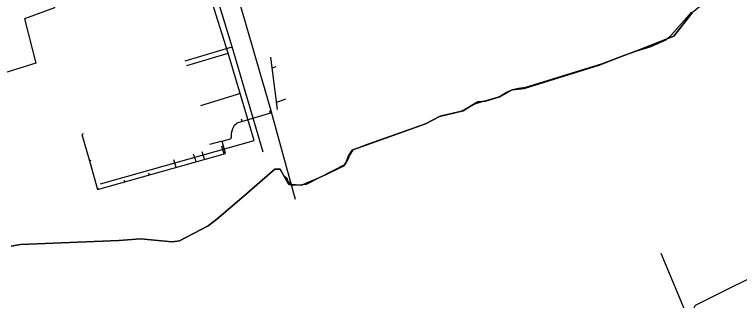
# Model space of a CAD drawing. Extents: x -600309 to -598967, y -1161267 to -1160292.
# Drawn here: x -599661.8 to -599513.4, y -1160780.1 to -1160721.7 of the extents above; entities that cross this region are included whole.
import ezdxf

# ---------------------------------------------------------------- set-up
doc = ezdxf.new("R2010")
doc.units = 0
for name, color, linetype in [('Vrstva 1', 7, 'Continuous'), ('Vrstva 12', 7, 'Continuous'), ('Vrstva 13', 7, 'Continuous'), ('Vrstva 5', 7, 'Continuous'), ('Vrstva 51', 7, 'Continuous'), ('Vrstva 55', 7, 'Continuous'), ('Vrstva 58', 7, 'Continuous'), ('Vrstva 9', 7, 'Continuous')]:
    doc.layers.add(name, color=color, linetype=linetype)

msp = doc.modelspace()

# ---------------------------------------------------------------- linework, layer by layer
at = {"layer": 'Vrstva 1'}
msp.add_line((-599626.53, -1160732.1), (-599618.04, -1160729.61), dxfattribs=at)
for points in [[(-599644.18, -1160756.32), (-599612.71, -1160747.43), (-599618.04, -1160729.61), (-599625.4, -1160706.26), (-599597.15, -1160697.92)], [(-599658.93, -1160701.7), (-599653.62, -1160720.33), (-599659.77, -1160722.56), (-599657.45, -1160731.68), (-599669.26, -1160735.32), (-599672.55, -1160726.12), (-599696.6, -1160732.91), (-599696.78, -1160732.23), (-599699.59, -1160721.81)], [(-599623.68, -1160740.3), (-599616.15, -1160737.97), (-599615.59, -1160737.8)]]:
    msp.add_lwpolyline(points, dxfattribs=at)
at = {"layer": 'Vrstva 12'}
for points in [[(-599519.78, -1160717.63), (-599521.64, -1160720.12), (-599523.12, -1160721.38), (-599526.86, -1160726.11), (-599534.32, -1160729.09), (-599538.34, -1160730.54), (-599541.54, -1160731.81), (-599557.25, -1160736.65), (-599558.62, -1160736.81), (-599559.97, -1160737.09), (-599561.08, -1160737.66), (-599562.54, -1160738.54), (-599565.37, -1160739.39), (-599566.97, -1160739.56), (-599568.25, -1160740.33), (-599569.95, -1160741.38), (-599574.79, -1160742.56), (-599577.65, -1160744.07), (-599587.81, -1160747.63)], [(-599587.81, -1160747.63), (-599592.52, -1160749.33), (-599592.94, -1160750.01)], [(-599593.47, -1160751.07), (-599593.87, -1160751.82), (-599594.12, -1160752.21), (-599594.45, -1160752.67), (-599594.94, -1160752.93)], [(-599592.94, -1160750.01), (-599593.31, -1160750.6), (-599593.47, -1160751.07)], [(-599607.41, -1160753.3), (-599608.51, -1160753.34), (-599615.26, -1160759.18), (-599620.39, -1160763.54), (-599622.19, -1160764.9), (-599628.02, -1160767.95), (-599629.53, -1160768.14), (-599636.03, -1160767.54), (-599640.46, -1160767.89), (-599660.56, -1160768.69), (-599662.46, -1160769.06)], [(-599606, -1160755.21), (-599606.71, -1160754.51), (-599607.41, -1160753.3)], [(-599594.94, -1160752.93), (-599597.88, -1160754.34), (-599600.27, -1160755.43)], [(-599605.58, -1160756.43), (-599606, -1160755.21)], [(-599600.27, -1160755.43), (-599601.6, -1160755.99), (-599603.01, -1160756.55)], [(-599603.01, -1160756.55), (-599605.58, -1160756.43)]]:
    msp.add_lwpolyline(points, dxfattribs=at)
at = {"layer": 'Vrstva 13'}
for points in [[(-599590.01, -1160692.89), (-599604.73, -1160697.51), (-599616.1, -1160701.02), (-599618.15, -1160702.15), (-599619.26, -1160704.11), (-599619.52, -1160706.34), (-599615.53, -1160719.98), (-599609.5, -1160740.85), (-599606.92, -1160750.03), (-599604.32, -1160759.44)], [(-599467.83, -1160741.38), (-599465.43, -1160748.51), (-599470.02, -1160755.05), (-599522.5, -1160781.17), (-599523.13, -1160782.43), (-599518.89, -1160794.18), (-599495.33, -1160849.99), (-599488.93, -1160862.26), (-599475.98, -1160887.07), (-599475.68, -1160887.6), (-599475.51, -1160887.91), (-599474.62, -1160889.51)]]:
    msp.add_lwpolyline(points, dxfattribs=at)
at = {"layer": 'Vrstva 5'}
for p, q in [((-599626.85, -1160731.2), (-599617.22, -1160728.32)), ((-599608, -1160741.09), (-599609.35, -1160730.41)), ((-599608.29, -1160732.41), (-599609.06, -1160732.68)), ((-599606.35, -1160739.04), (-599608.18, -1160739.67))]:
    msp.add_line(p, q, dxfattribs=at)
msp.add_lwpolyline([(-599610.89, -1160749.84), (-599617.22, -1160728.32), (-599624.47, -1160704.58), (-599599.35, -1160696.78), (-599595.22, -1160709.92), (-599591.93, -1160708.5)], dxfattribs=at)
at = {"layer": 'Vrstva 51'}
for points in [[(-599523.12, -1160721.38), (-599526.86, -1160726.11), (-599534.32, -1160729.09), (-599538.34, -1160730.54), (-599541.54, -1160731.81), (-599557.25, -1160736.65), (-599558.62, -1160736.81), (-599559.97, -1160737.09), (-599561.08, -1160737.66), (-599562.54, -1160738.54), (-599565.37, -1160739.39), (-599566.97, -1160739.56), (-599568.25, -1160740.33), (-599569.95, -1160741.38), (-599574.79, -1160742.56), (-599577.65, -1160744.07), (-599587.81, -1160747.63), (-599592.52, -1160749.33), (-599593.31, -1160750.6), (-599593.47, -1160751.07), (-599593.87, -1160751.82), (-599594.12, -1160752.21), (-599594.45, -1160752.67), (-599594.94, -1160752.93), (-599597.88, -1160754.34), (-599600.27, -1160755.43), (-599601.6, -1160755.99), (-599603.01, -1160756.55), (-599605.58, -1160756.43), (-599605.83, -1160756.1), (-599606.71, -1160754.51)], [(-599606.71, -1160754.51), (-599607.41, -1160753.3), (-599608.51, -1160753.34), (-599615.26, -1160759.18), (-599620.39, -1160763.54), (-599622.19, -1160764.9), (-599628.02, -1160767.95), (-599629.53, -1160768.14), (-599636.03, -1160767.54), (-599640.46, -1160767.89), (-599660.56, -1160768.69), (-599662.46, -1160769.06)]]:
    msp.add_lwpolyline(points, dxfattribs=at)
at = {"layer": 'Vrstva 55'}
for p, q in [((-599609.42, -1160741.9), (-599616.28, -1160743.89)), ((-599609.42, -1160741.9), (-599609.56, -1160741.42)), ((-599615.18, -1160743.57), (-599615.32, -1160743.09)), ((-599617.35, -1160745.97), (-599617.13, -1160745.02)), ((-599617.13, -1160745.02), (-599616.8, -1160744.31)), ((-599616.8, -1160744.31), (-599616.28, -1160743.89)), ((-599647.72, -1160746.08), (-599648.02, -1160746.2)), ((-599648.02, -1160746.2), (-599646.47, -1160751.64)), ((-599617.41, -1160746.78), (-599617.35, -1160745.97)), ((-599619.3, -1160747.58), (-599621.91, -1160748.27)), ((-599619.3, -1160747.58), (-599617.57, -1160747.08)), ((-599618.6, -1160750.09), (-599619.3, -1160747.58)), ((-599617.57, -1160747.08), (-599617.48, -1160746.98)), ((-599617.48, -1160746.98), (-599617.41, -1160746.78)), ((-599619.44, -1160748.54), (-599618.92, -1160750.18)), ((-599644.81, -1160757.5), (-599618.6, -1160750.09)), ((-599625.23, -1160750.16), (-599624.85, -1160751.26)), ((-599623.46, -1160749.73), (-599623.09, -1160750.76)), ((-599623.09, -1160750.76), (-599622.91, -1160751.31)), ((-599646.47, -1160751.64), (-599646.11, -1160751.49)), ((-599646.47, -1160751.64), (-599644.81, -1160757.5)), ((-599629.27, -1160751.34), (-599628.94, -1160752.41)), ((-599628.94, -1160752.41), (-599628.77, -1160752.97)), ((-599624.85, -1160751.26), (-599624.67, -1160751.81)), ((-599634.18, -1160754.5), (-599634.3, -1160754.12)), ((-599639.2, -1160755.92), (-599639.26, -1160755.56)), ((-599644.81, -1160757.5), (-599644.61, -1160757.19))]:
    msp.add_line(p, q, dxfattribs=at)
at = {"layer": 'Vrstva 58'}
for points in [[(-599662.46, -1160769.06), (-599660.56, -1160768.69), (-599640.46, -1160767.89), (-599636.03, -1160767.54), (-599629.53, -1160768.14), (-599628.02, -1160767.95), (-599622.19, -1160764.9), (-599620.39, -1160763.54), (-599615.26, -1160759.18), (-599608.51, -1160753.34), (-599607.41, -1160753.3), (-599606.71, -1160754.51), (-599605.83, -1160756.1), (-599605.58, -1160756.43), (-599603.01, -1160756.55), (-599601.6, -1160755.99), (-599600.27, -1160755.43), (-599597.88, -1160754.34), (-599594.94, -1160752.93), (-599594.45, -1160752.67), (-599594.12, -1160752.21), (-599593.87, -1160751.82), (-599593.47, -1160751.07), (-599593.31, -1160750.6), (-599592.52, -1160749.33), (-599587.81, -1160747.63), (-599587.81, -1160747.63), (-599577.65, -1160744.07), (-599577.65, -1160744.07), (-599574.79, -1160742.56), (-599569.95, -1160741.38), (-599568.25, -1160740.33), (-599568.25, -1160740.33), (-599566.97, -1160739.56), (-599565.37, -1160739.39), (-599562.54, -1160738.54), (-599561.08, -1160737.66), (-599559.97, -1160737.09), (-599558.62, -1160736.81), (-599557.25, -1160736.65), (-599541.54, -1160731.81), (-599538.34, -1160730.54), (-599534.32, -1160729.09), (-599526.86, -1160726.11), (-599523.12, -1160721.38)], [(-599535.35, -1160729.38), (-599531.69, -1160728.34), (-599528.45, -1160726.91), (-599527.35, -1160725.84), (-599523.23, -1160721.24)], [(-599606.71, -1160754.51), (-599606.21, -1160755.48), (-599604.82, -1160756.61), (-599602.06, -1160756.37), (-599594.07, -1160752.28), (-599593.49, -1160750.73), (-599592.71, -1160749.43), (-599589.53, -1160748.19), (-599577.78, -1160744.07), (-599574.4, -1160742.32), (-599570.22, -1160741.38), (-599567.4, -1160739.9), (-599562.28, -1160738.41), (-599559.96, -1160737.12), (-599557.49, -1160736.83), (-599542.13, -1160732.04), (-599535.35, -1160729.38)], [(-599662.46, -1160769.06), (-599660.56, -1160768.69), (-599640.46, -1160767.89), (-599636.03, -1160767.54), (-599629.53, -1160768.14), (-599628.02, -1160767.95), (-599622.19, -1160764.9), (-599620.39, -1160763.54), (-599615.26, -1160759.18), (-599608.51, -1160753.34), (-599607.41, -1160753.3), (-599606.71, -1160754.51)]]:
    msp.add_lwpolyline(points, dxfattribs=at)
at = {"layer": 'Vrstva 9'}
msp.add_line((-599529.51, -1160770.45), (-599521.83, -1160788.76), dxfattribs=at)

doc.saveas('drawing.dxf')
